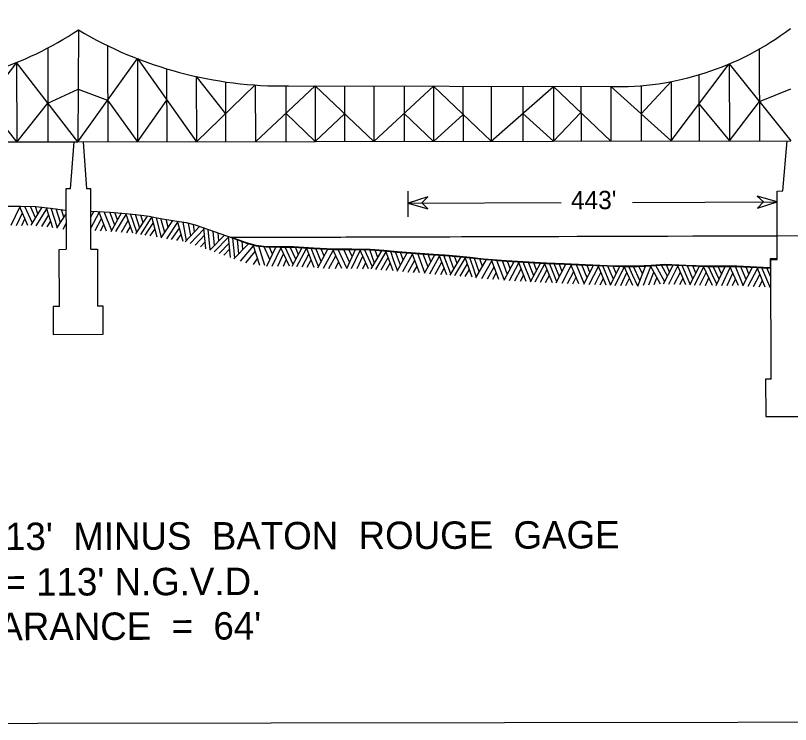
# Model space of a CAD drawing. Extents: x 3313442 to 3351311, y 721974 to 747360.
# Drawn here: x 3338028 to 3340853, y 742031 to 744616 of the extents above; entities that cross this region are included whole.
import ezdxf

# ---------------------------------------------------------------- set-up
doc = ezdxf.new("R2010")
doc.units = 0
doc.layers.add('V-ANNO-SYMB', color=7, linetype='Continuous')

msp = doc.modelspace()

# ---------------------------------------------------------------- linework, layer by layer
at = {"layer": 'V-ANNO-SYMB'}
for p, q in [((3338257.1, 744563.2), (3338255.3, 744154.8)), ((3338145.5, 744497.3), (3338146.3, 744154.7)), ((3338363.3, 744506.1), (3338364.2, 744154.9)), ((3340738.9, 744493.3), (3340739.8, 744158.9)), ((3338255.3, 744154.8), (3338472.1, 744458.6)), ((3338472.1, 744458.6), (3338472.9, 744155.1)), ((3338472.1, 744458.6), (3338687.3, 744155.5)), ((3338031.9, 744444.8), (3337810.3, 744154.5)), ((3338031.9, 744444.8), (3338032.7, 744154.6)), ((3338255.3, 744154.8), (3338031.9, 744444.8)), ((3340418.2, 744158.4), (3340629.4, 744439.2)), ((3340629.4, 744439.2), (3340630.1, 744158.7)), ((3340629.4, 744439.2), (3340854.4, 744159.1)), ((3338578.9, 744421.7), (3338579.6, 744155.3)), ((3340519.3, 744399.7), (3340519.9, 744158.5)), ((3338686.7, 744393.5), (3338687.3, 744155.5)), ((3338686.7, 744393.5), (3338793.2, 744257.5)), ((3338792.9, 744374.1), (3338793.5, 744155.7)), ((3340417.7, 744375), (3340308.9, 744257)), ((3340417.7, 744375), (3340418.2, 744158.4)), ((3338146, 744296.5), (3338256.2, 744347.4)), ((3338256.2, 744347.4), (3338363.8, 744306.8)), ((3338687.3, 744155.5), (3338902.1, 744362.5)), ((3338902.1, 744362.5), (3338902.7, 744155.8)), ((3338902.7, 744155.8), (3339120, 744359)), ((3339013.3, 744359.1), (3339013.8, 744156)), ((3339023.2, 744359.2), (3340195.3, 744356.9)), ((3339120, 744359), (3339120.5, 744156.2)), ((3339120, 744359), (3339334.4, 744156.6)), ((3339227.2, 744358.8), (3339227.7, 744156.4)), ((3339333.9, 744358.6), (3339334.4, 744156.6)), ((3339334.4, 744156.6), (3339551.7, 744358.1)), ((3339444.6, 744358.4), (3339445.1, 744156.7)), ((3339551.7, 744358.1), (3339552.2, 744156.9)), ((3339551.7, 744358.1), (3339762.1, 744157.3)), ((3339658.9, 744357.9), (3339659.4, 744157.1)), ((3339761.6, 744357.7), (3339762.1, 744157.3)), ((3339762.1, 744157.3), (3339989, 744357.3)), ((3339876.8, 744357.5), (3339877.3, 744157.5)), ((3339989, 744357.3), (3339989.5, 744157.6)), ((3339989, 744357.3), (3340198.3, 744158)), ((3340089.1, 744357.1), (3340089.7, 744157.8)), ((3340197.8, 744356.8), (3340198.3, 744158)), ((3340197.8, 744356.8), (3340418.2, 744158.4)), ((3340308.5, 744360.1), (3340309, 744158.2)), ((3340739.3, 744302), (3340853.7, 744349)), ((3337918.6, 744296.6), (3338032.7, 744154.6)), ((3338032.7, 744154.6), (3338146, 744296.5)), ((3338363.8, 744306.8), (3338472.9, 744155.1)), ((3338472.9, 744155.1), (3338579.2, 744307.7)), ((3340519.6, 744293.1), (3340630.1, 744158.7)), ((3340630.1, 744158.7), (3340739.3, 744302)), ((3339013.5, 744259.5), (3339120.5, 744156.2)), ((3339120.5, 744156.2), (3339227.3, 744257.7)), ((3339444.8, 744258.9), (3339552.2, 744156.9)), ((3339552.2, 744156.9), (3339659.2, 744255.5)), ((3339877, 744258.3), (3339989.5, 744157.6)), ((3339989.5, 744157.6), (3340089.2, 744261.8)), ((3336647.8, 744153.9), (3338255.3, 744154.8)), ((3338228.2, 743983.5), (3338242.2, 744154.8)), ((3338255.3, 744154.8), (3340854.4, 744159.1)), ((3338274.4, 744154.8), (3338286.3, 743983.6)), ((3340824.7, 743976), (3340840.2, 744159.1)), ((3338228.2, 743983.5), (3338212, 743983.4)), ((3338212, 743983.4), (3338212.6, 743763.3)), ((3338302.6, 743983.7), (3338286.3, 743983.6)), ((3338303.2, 743763.6), (3338302.6, 743983.7)), ((3339459.3, 743882.2), (3339459.1, 743975.6)), ((3340803.8, 743975.9), (3340824.7, 743976)), ((3340804.5, 743726.8), (3340803.8, 743975.9)), ((3339530.8, 743954.9), (3339459.4, 743932.2)), ((3339509.5, 743932.5), (3339530.8, 743954.9)), ((3340731.9, 743957.6), (3340753.9, 743935.9)), ((3340803.9, 743936.1), (3340731.9, 743957.6)), ((3338012, 743850.9), (3338043.6, 743917)), ((3338073.5, 743850.2), (3338042.1, 743920.3)), ((3338089.4, 743859.2), (3338062.2, 743920)), ((3338100.9, 743877.9), (3338082.3, 743919.8)), ((3338084.7, 743851.5), (3338124.8, 743916.9)), ((3338109.5, 743892.8), (3338100.9, 743919.7)), ((3339459.4, 743932.2), (3340016.7, 743933.9)), ((3339459.4, 743932.2), (3339531.4, 743910.7)), ((3339531.4, 743910.7), (3339509.5, 743932.5)), ((3340276.6, 743934.6), (3340803.9, 743936.1)), ((3340732.6, 743913.5), (3340803.9, 743936.1)), ((3340753.9, 743935.9), (3340732.6, 743913.5)), ((3338031.9, 743850.7), (3338053.3, 743895.8)), ((3338103.8, 743849.2), (3338142, 743911.4)), ((3338123.5, 743846.9), (3338149.4, 743889.4)), ((3338164.5, 743841.9), (3338140.9, 743915.1)), ((3338180.5, 743842.1), (3338157.8, 743913)), ((3338192.2, 743860.9), (3338176.5, 743910.6)), ((3338179.1, 743840.1), (3338212.2, 743893.1)), ((3338204.5, 743880.5), (3338195.8, 743908.2)), ((3338302.9, 743881.7), (3338313.3, 743901.7)), ((3338303, 743841), (3338332.6, 743897.6)), ((3338359.7, 743829.5), (3338331.2, 743900.8)), ((3338378.8, 743830.4), (3338351.3, 743899.7)), ((3338389.5, 743851.2), (3338371.4, 743898.6)), ((3338377.2, 743828.4), (3338413.9, 743895.8)), ((3338399.9, 743870.9), (3338389.9, 743897.4)), ((3338394, 743827.9), (3338431.2, 743890.7)), ((3338455.6, 743821.7), (3338430, 743894.3)), ((3338470.5, 743825.3), (3338447, 743892.6)), ((3338480.6, 743840.7), (3338465.8, 743890.7)), ((3338493.2, 743860), (3338485, 743887.9)), ((3338051.3, 743850.5), (3338062.6, 743874.4)), ((3338143.1, 743844.7), (3338156.5, 743866.5)), ((3338317.8, 743831.8), (3338341.3, 743875.8)), ((3338413.8, 743825.9), (3338439, 743868.8)), ((3338467.1, 743820.1), (3338509, 743884.6)), ((3338484.3, 743817.6), (3338524.8, 743880)), ((3338543.8, 743807.6), (3338524.4, 743881.9)), ((3338550.3, 743844.2), (3338541.4, 743878.8)), ((3338571.8, 743824.5), (3338558.2, 743875.8)), ((3338558.8, 743804.9), (3338601.1, 743868.8)), ((3338584.9, 743844.4), (3338577, 743872.5)), ((3338579.4, 743801.7), (3338619.9, 743862.7)), ((3338638.6, 743791.8), (3338618.9, 743866.1)), ((3338651.1, 743796), (3338639, 743862.5)), ((3338201.8, 743837.1), (3338212.3, 743857.5)), ((3338337.5, 743830.7), (3338349.8, 743854.1)), ((3338434.1, 743823.9), (3338446.9, 743846.1)), ((3338500.8, 743815.3), (3338530.4, 743858.1)), ((3338518.9, 743812.1), (3338536.1, 743836.9)), ((3338560.1, 743806.9), (3338550.3, 743844.2)), ((3338597.2, 743799.2), (3338625.9, 743840)), ((3338646.2, 743790.9), (3338699.2, 743846.4)), ((3338666.6, 743812.2), (3338658.3, 743858.4)), ((3338664.5, 743784.7), (3338714.9, 743837.4)), ((3338680.9, 743827.3), (3338676.3, 743853.7)), ((3338722.3, 743764.8), (3338714.6, 743841.3)), ((3338737.9, 743761.6), (3338730.7, 743835.7)), ((3338616.6, 743795.8), (3338631.7, 743817.5)), ((3338683.3, 743778.3), (3338717.5, 743814.4)), ((3338735.9, 743760.1), (3338789.7, 743815)), ((3338753.4, 743777.5), (3338748.5, 743829.4)), ((3338752.2, 743754.3), (3338804.2, 743807.3)), ((3338769.5, 743794.1), (3338766.8, 743823)), ((3338811.2, 743733.2), (3338804.3, 743809.6)), ((3338810.7, 743807.3), (3345432.5, 743826.6)), ((3338816.5, 743806.3), (3340802.9, 743812.1)), ((3338823.8, 743768.2), (3338820.6, 743803.8)), ((3338701.9, 743772), (3338719.7, 743790.5)), ((3338770.1, 743747.9), (3338806.4, 743785.2)), ((3338823.9, 743728.7), (3338877.7, 743783.4)), ((3338841.6, 743746.7), (3338836.7, 743798)), ((3338848.4, 743719.9), (3338895.8, 743775.8)), ((3338857.1, 743762.5), (3338854.6, 743791.6)), ((3338918, 743704.7), (3338894.4, 743779.5)), ((3338937.2, 743704.1), (3338914.8, 743775.3)), ((3338187.5, 743763.2), (3338212.6, 743763.3)), ((3338188.1, 743555.4), (3338187.5, 743763.2)), ((3338303.2, 743763.6), (3338326.9, 743763.6)), ((3338326.9, 743763.6), (3338327.5, 743555.8)), ((3338787.4, 743741.7), (3338808.5, 743763.3)), ((3338827.2, 743732.1), (3338823.8, 743768.2)), ((3338867.6, 743714.6), (3338902, 743755.4)), ((3338955.6, 743725.6), (3338934.7, 743771.9)), ((3338944.6, 743702.1), (3338977.3, 743771.5)), ((3338964.8, 743745.9), (3338953.3, 743771.7)), ((3338963.9, 743702), (3338995.1, 743768)), ((3338984.2, 743701.8), (3339005, 743747)), ((3339026.2, 743701.8), (3338993.6, 743771.4)), ((3339039.9, 743708.3), (3339010.7, 743771.4)), ((3339050, 743726.9), (3339029.5, 743771.4)), ((3339036.5, 743702), (3339073.1, 743769.6)), ((3339059.3, 743743.8), (3339048.9, 743770.9)), ((3339053.7, 743700.8), (3339089.1, 743766.2)), ((3339116.3, 743696.8), (3339088.6, 743768.4)), ((3339118.7, 743733.9), (3339105.9, 743767.3)), ((3339142, 743718.3), (3339123, 743766.2)), ((3339130.1, 743696), (3339166.4, 743763.7)), ((3339152.5, 743737.8), (3339142, 743765.1)), ((3339150.8, 743694.8), (3339185.6, 743759.3)), ((3339217, 743692.9), (3339184.3, 743762.5)), ((3339236, 743695), (3339204.4, 743762.5)), ((3339245.9, 743716.6), (3339224.5, 743762.6)), ((3339235.2, 743693), (3339267.1, 743762.8)), ((3339254.9, 743737), (3339243.1, 743762.7)), ((3339253.3, 743693.1), (3339284.8, 743758.9)), ((3339315.1, 743692.3), (3339283.3, 743762.4)), ((3339328.8, 743699), (3339300.4, 743762.2)), ((3339336.9, 743712.9), (3339319.2, 743762)), ((3339324.6, 743691.6), (3339362.8, 743758.4)), ((3339348.4, 743733), (3339338.6, 743760.3)), ((3339341.8, 743690.1), (3339378.7, 743754.6)), ((3339404.2, 743684.6), (3339378.3, 743756.8)), ((3339407.5, 743721.7), (3339395.5, 743755.3)), ((3339430.9, 743705.5), (3339412.5, 743753.7)), ((3339418.6, 743683.4), (3339455.9, 743750.5)), ((3339441.6, 743724.9), (3339431.5, 743752.3)), ((3339501, 743677.3), (3339473.8, 743749.2)), ((3339520.1, 743677.9), (3339493.9, 743747.7)), ((3339531.7, 743698.7), (3339513.9, 743746.2)), ((3338895.9, 743707.5), (3338910, 743729.9)), ((3339004.5, 743701.8), (3339015.1, 743725.1)), ((3339072.7, 743699.6), (3339097.4, 743745.5)), ((3339091.1, 743698.4), (3339105.4, 743725)), ((3339132.3, 743700.2), (3339118.9, 743734)), ((3339170.7, 743693.6), (3339195.2, 743739.2)), ((3339273.2, 743692.8), (3339294.5, 743737.8)), ((3339360.7, 743688.5), (3339386.4, 743733.8)), ((3339420.3, 743686.5), (3339407.5, 743721.7)), ((3339439.3, 743681.9), (3339475.1, 743745.8)), ((3339459.2, 743680.4), (3339483.4, 743723.9)), ((3339519.1, 743676), (3339556.4, 743743.1)), ((3339542.2, 743718.3), (3339532.5, 743744.8)), ((3339538.4, 743674.5), (3339573.8, 743738.3)), ((3339600.1, 743670), (3339572.6, 743741.9)), ((3339615, 743673.5), (3339589.6, 743740.6)), ((3339626.1, 743692.1), (3339608.4, 743739.3)), ((3339612.7, 743669.6), (3339652, 743735.8)), ((3339637.6, 743711.6), (3339627.8, 743737.8)), ((3339629.9, 743667.8), (3339667.8, 743731.8)), ((3339692.3, 743661.4), (3339667.4, 743734)), ((3339696, 743698.3), (3339684.6, 743732.2)), ((3339718.3, 743681.6), (3339701.6, 743730.4)), ((3339705.3, 743659.9), (3339744.8, 743725.7)), ((3339729.7, 743700.6), (3339720.5, 743728.3)), ((3339728.1, 743657.5), (3339764, 743721.3)), ((3339789.7, 743652.7), (3339762.8, 743724.6)), ((3339808.9, 743653.2), (3339782.8, 743723.1)), ((3339820.5, 743674), (3339802.9, 743721.5)), ((3339808.9, 743651.2), (3339845.4, 743718.7)), ((3339831.5, 743693.7), (3339821.4, 743720.2)), ((3340780.6, 743726.7), (3340804.5, 743726.8)), ((3340781.9, 743290.3), (3340780.6, 743726.7)), ((3339194.7, 743692.8), (3339205.7, 743716.9)), ((3339293.5, 743692.6), (3339304.4, 743715.8)), ((3339379, 743686.9), (3339394, 743713.1)), ((3339478.8, 743679), (3339491.6, 743702.1)), ((3339558.2, 743673.1), (3339582.2, 743716.7)), ((3339578.5, 743671.6), (3339590.8, 743694.1)), ((3339648.9, 743665.9), (3339675.3, 743710.8)), ((3339667.2, 743664), (3339682.5, 743690)), ((3339707.7, 743664), (3339696, 743698.3)), ((3339747.9, 743655.9), (3339772.3, 743699.4)), ((3339828.1, 743650), (3339862.9, 743714.1)), ((3339848, 743648.7), (3339871.5, 743692.6)), ((3339889.9, 743646.1), (3339861.6, 743717.7)), ((3339905.8, 743647.3), (3339878.6, 743716.6)), ((3339916.8, 743667), (3339897.4, 743715.4)), ((3339905.3, 743645.3), (3339941.1, 743713.4)), ((3339927.6, 743687.4), (3339916.9, 743714.4)), ((3339922.6, 743644.4), (3339957.2, 743710.2)), ((3339941.6, 743643.4), (3339965.6, 743689.6)), ((3339985.5, 743641.2), (3339956.6, 743712.3)), ((3339987.3, 743678.4), (3339973.9, 743711.5)), ((3340010.6, 743663), (3339991, 743710.7)), ((3339998.9, 743640.6), (3340034.4, 743708.7)), ((3340020.8, 743682.7), (3340010, 743709.8)), ((3340020, 743639.6), (3340053.7, 743704.6)), ((3340081.8, 743636.9), (3340052.3, 743707.9)), ((3340100.9, 743638.1), (3340072.4, 743707.1)), ((3340111.7, 743659.3), (3340092.5, 743706.2)), ((3340100.1, 743636.2), (3340135.1, 743704.5)), ((3340121.8, 743679.2), (3340111.1, 743705.4)), ((3340119.4, 743635.4), (3340152.7, 743700.3)), ((3340181.2, 743632.9), (3340151.3, 743703.8)), ((3340197, 743634.5), (3340168.4, 743703.1)), ((3340207.7, 743654.5), (3340187.2, 743702.4)), ((3340196.7, 743632.5), (3340230.9, 743701.4)), ((3340218, 743675.2), (3340206.6, 743701.9)), ((3340214, 743632), (3340247, 743698.6)), ((3340277.9, 743630.9), (3340246.4, 743700.9)), ((3340278.3, 743668.1), (3340263.7, 743700.7)), ((3340303.9, 743649.9), (3340280.8, 743700.5)), ((3340295.9, 743629.4), (3340324.2, 743702.3)), ((3340313.6, 743675), (3340299.8, 743700.8)), ((3340317.2, 743632.1), (3340343.9, 743700.3)), ((3340378.8, 743635.9), (3340342.2, 743703.4)), ((3340394.3, 743645.2), (3340362.2, 743704.6)), ((3340404.3, 743664.9), (3340382.3, 743705.9)), ((3340390.2, 743637.1), (3340424.9, 743705.6)), ((3340411.6, 743680.3), (3340400.9, 743706.4)), ((3340409.4, 743636.4), (3340442.5, 743701.5)), ((3340471.2, 743634.2), (3340441.1, 743705)), ((3340486.9, 743635.8), (3340458.2, 743704.4)), ((3340497, 743655.5), (3340477, 743703.7)), ((3340485.7, 743633.7), (3340520.6, 743702.2)), ((3340507.5, 743676.1), (3340496.4, 743702.9)), ((3340503, 743633), (3340536.8, 743699.2)), ((3340568.5, 743631.4), (3340536.2, 743701)), ((3340568.4, 743668.6), (3340553.5, 743701)), ((3340592.5, 743654.3), (3340570.6, 743701)), ((3340581.9, 743631.4), (3340614.1, 743701.1)), ((3340601.7, 743674.5), (3340589.6, 743701.1)), ((3340602, 743631.4), (3340633.5, 743697.5)), ((3340602.1, 743702.2), (3340602.1, 743702.1)), ((3340663.8, 743630.9), (3340632, 743700.8)), ((3340680.3, 743631.7), (3340652.1, 743700.8)), ((3340691.2, 743652.9), (3340672.2, 743699.9)), ((3340679.3, 743629.8), (3340714.8, 743697.9)), ((3340701.3, 743672.8), (3340690.8, 743699)), ((3340698.4, 743628.9), (3340732.3, 743693.5)), ((3340760.2, 743625.9), (3340731, 743697.1)), ((3340777, 743627.6), (3340748.1, 743696.2)), ((3340780.8, 743662.2), (3340766.9, 743695.5)), ((3340778.8, 743696.2), (3340778.8, 743696.2)), ((3339767.5, 743654.4), (3339780.4, 743677.5)), ((3339868.3, 743647.5), (3339880.3, 743670.1)), ((3339960.2, 743642.5), (3339974.1, 743669.3)), ((3340001, 743644.8), (3339987.3, 743678.4)), ((3340039.8, 743638.7), (3340062.7, 743683)), ((3340059.5, 743637.9), (3340071.6, 743661.4)), ((3340139.3, 743634.6), (3340161.8, 743678.9)), ((3340234.2, 743631.4), (3340256.4, 743678.5)), ((3340295.9, 743629.4), (3340278.3, 743668.1)), ((3340337, 743633.3), (3340355.1, 743679.7)), ((3340429.3, 743635.7), (3340451.7, 743680.2)), ((3340522.1, 743632.3), (3340545.5, 743678.8)), ((3340583.8, 743635.7), (3340568.4, 743668.6)), ((3340621.9, 743631.2), (3340643.2, 743676.2)), ((3340718.3, 743628), (3340741.2, 743672.1)), ((3340159.6, 743633.8), (3340171.1, 743656.7)), ((3340252.6, 743631.2), (3340265.4, 743658.5)), ((3340356.5, 743634.5), (3340366.1, 743659.1)), ((3340449.6, 743635), (3340461.1, 743658)), ((3340543.2, 743631.4), (3340555.7, 743658.8)), ((3340641.5, 743631.1), (3340652.8, 743655)), ((3340738.6, 743627), (3340750.3, 743649.8)), ((3340775.8, 743625.5), (3340780.9, 743635.5)), ((3338188.1, 743555.4), (3338165.6, 743555.3)), ((3338165.6, 743555.3), (3338165.9, 743453.2)), ((3338347.6, 743555.8), (3338327.5, 743555.8)), ((3338347.8, 743453.7), (3338347.6, 743555.8)), ((3338165.9, 743453.2), (3338347.8, 743453.7)), ((3340762.1, 743290.3), (3340762.5, 743153.3)), ((3340781.9, 743290.3), (3340762.1, 743290.3)), ((3340762.5, 743153.3), (3340957.2, 743153.8))]:
    msp.add_line(p, q, dxfattribs=at)
msp.add_lwpolyline([(3335550.9, 745262.5), (3348313.1, 745281), (3348317.8, 742049.2), (3335555.6, 742030.7)], close=True, dxfattribs=at)
for points in [[(3337988.9, 743920.8), (3338045.8, 743920.3), (3338102.6, 743919.5), (3338155.7, 743913.3), (3338208.8, 743906.5), (3338212.3, 743906.4)], [(3338303.3, 743902.2), (3338327.5, 743901), (3338371.8, 743898.6), (3338416.1, 743895.7), (3338465.5, 743890.7), (3338514.7, 743883.6), (3338543.1, 743878.5), (3338571.5, 743873.4), (3338594.1, 743869.9), (3338616.6, 743866.5), (3338649.9, 743860.6), (3338682.6, 743852.1), (3338727.8, 743836.7), (3338772.9, 743820.9), (3338821.2, 743803.5), (3338869.7, 743786.3), (3338905.2, 743776.6), (3338941.6, 743771.8), (3338991.8, 743771.4), (3339041.9, 743771.4), (3339114.2, 743766.7), (3339186.5, 743762.5), (3339253.4, 743762.7), (3339320.3, 743761.9), (3339370, 743757.6), (3339419.7, 743753.2), (3339485.3, 743748.3), (3339551, 743743.5), (3339593.2, 743740.4), (3339635.4, 743737.3), (3339684.7, 743732.2), (3339734, 743726.9), (3339816.3, 743720.5), (3339898.7, 743715.4), (3339963, 743712), (3340027.4, 743709), (3340105.9, 743705.6), (3340184.5, 743702.5), (3340239.3, 743701), (3340294, 743700.4), (3340344.6, 743703.6), (3340395.2, 743706.6), (3340470.8, 743703.9), (3340546.5, 743701), (3340602.1, 743701.1)], [(3340602.1, 743702.1), (3340546.5, 743702), (3340470.9, 743704.9), (3340395.2, 743707.7), (3340344.6, 743704.6), (3340294, 743701.4), (3340239.3, 743702), (3340184.6, 743703.5), (3340106, 743706.6), (3340027.4, 743710), (3339963.1, 743713.1), (3339898.7, 743716.4), (3339816.3, 743721.5), (3339734.1, 743727.9), (3339684.8, 743733.2), (3339635.5, 743738.3), (3339593.2, 743741.4), (3339551, 743744.5), (3339485.4, 743749.3), (3339419.8, 743754.2), (3339370.1, 743758.6), (3339320.3, 743762.9), (3339253.4, 743763.8), (3339186.5, 743763.5), (3339114.3, 743767.8), (3339041.9, 743772.4), (3338991.8, 743772.5), (3338941.7, 743772.8), (3338905.4, 743777.6), (3338870, 743787.2), (3338816.5, 743806.3)], [(3340802.9, 743812.1), (3340803, 743728.8), (3340778.7, 743728.7), (3340778.8, 743696.2)], [(3340778.8, 743696.2), (3340753, 743697.1), (3340705.4, 743699.4), (3340657.7, 743701.7), (3340602.1, 743702.2)], [(3340602.1, 743701.1), (3340657.7, 743700.6), (3340705.3, 743698.3), (3340753, 743696), (3340780.7, 743695)]]:
    msp.add_lwpolyline(points, dxfattribs=at)
for centre, radius, start, end in [((3340222.2, 745401), 1044.4, 268.5225, 307.1435), ((3337558.2, 745618.9), 1266.1, 271.7235, 303.5092), ((3339002.3, 745820.7), 1461.7, 239.3493, 270.8209)]:
    msp.add_arc(centre, radius, start, end, dxfattribs=at)

# ---------------------------------------------------------------- texts
for s, height, p in [("443'", 66.7, (3340052.7, 743909.5)), ("VERTICAL  CLEARANCE  =  113'  MINUS  BATON  ROUGE  GAGE", 100, (3336143.3, 742661)), ("LOWEST STEEL = 113' N.G.V.D.", 100, (3336925.5, 742497.1)), ("VERTICAL  CLEARANCE  =  64'  ", 100, (3336977.2, 742335))]:
    msp.add_text(s, height=height, rotation=0.1666, dxfattribs=at).set_placement(p)

doc.saveas('drawing.dxf')
